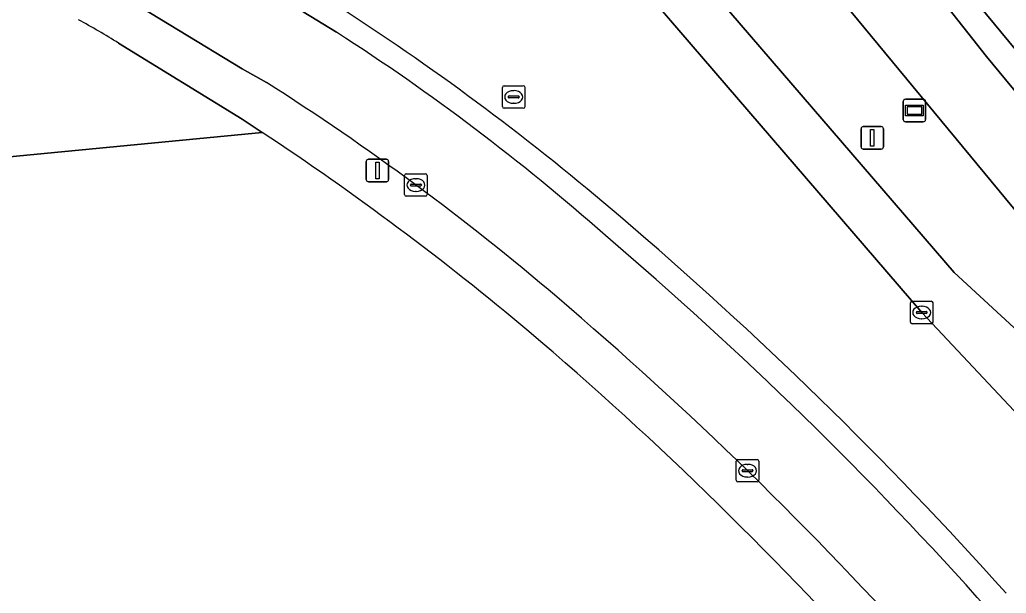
# Model space of a CAD drawing. Extents: x 158793 to 159888, y 384317 to 385256.
# Drawn here: x 159262.3 to 159306.08, y 385188.63 to 385214.09 of the extents above; entities that cross this region are included whole.
import ezdxf

# ---------------------------------------------------------------- set-up
doc = ezdxf.new("R2010")
doc.units = 0
for name, color, linetype in [('IMGEO_Berm_groen', 7, 'Continuous'), ('IMGEO_Fietspad_gesloten', 7, 'Continuous'), ('IMGEO_Grasland_overig', 7, 'Continuous'), ('IMGEO_Groenvoorziening', 7, 'Continuous'), ('IMGEO_Hek', 7, 'Continuous'), ('IMGEO_Kolk', 7, 'Continuous'), ('IMGEO_Lichtmast', 7, 'Continuous'), ('IMGEO_Rijbaan_lokaal_open', 7, 'Continuous'), ('IMGEO_Rioolput', 7, 'Continuous'), ('IMGEO_Verkeerseiland_open', 7, 'Continuous'), ('IMGEO_Verklikker', 7, 'Continuous'), ('IMGEO_Voetpad_open', 7, 'Continuous')]:
    doc.layers.add(name, color=color, linetype=linetype)

msp = doc.modelspace()

# ---------------------------------------------------------------- linework, layer by layer
at = {"layer": 'IMGEO_Berm_groen'}
msp.add_lwpolyline([(159227.01, 385178.109), (159235.717, 385186.968), (159256.152, 385207.464), (159273.06, 385209.092), (159272.611, 385209.388), (159272.161, 385209.682), (159266.684, 385213.057)], dxfattribs=at)
msp.add_arc((159242.87, 385174.264), 45.519, 58.4546, 61.0485, dxfattribs=at)
at = {"layer": 'IMGEO_Fietspad_gesloten'}
for points in [[(159276.361, 385213.536), (159274.875, 385214.45), (159273.403, 385215.334), (159265.527, 385220.386), (159263.027, 385217.309)], [(159266.521, 385215.363), (159272.171, 385211.912), (159273.242, 385211.309)]]:
    msp.add_lwpolyline(points, dxfattribs=at)
for centre, radius, start, end in [((159223.251, 385130.963), 98.178, 48.5151, 57.25167), ((159211.783, 385114.7), 114.502, 49.51282, 57.53696), ((159176.271, 385072.898), 172.828, 41.70962, 49.59893), ((159176.864, 385073.329), 168.639, 41.77551, 49.61605)]:
    msp.add_arc(centre, radius, start, end, dxfattribs=at)
at = {"layer": 'IMGEO_Grasland_overig'}
for points in [[(159400.256, 385097.837), (159389.592, 385110.954), (159364.213, 385141.591), (159337.389, 385173.653), (159325.324, 385188.608), (159312.808, 385203.256), (159305.21, 385212.456), (159297.681, 385222.012), (159295.666, 385220.433), (159295.254, 385220.111), (159294.514, 385221.056), (159294.944, 385221.392), (159288.354, 385228.433), (159284.697, 385232.676), (159282.981, 385235.178), (159284.076, 385232.76), (159302.586, 385210.352), (159320.599, 385188.545), (159435.874, 385048.176)], [(159427.85, 385073.253), (159340.344, 385179.112), (159329.128, 385192.806), (159314.769, 385209.89), (159302.015, 385225.408), (159298.398, 385222.574), (159321.504, 385194.609), (159334.888, 385178.843), (159347.836, 385163.201), (159359.333, 385149.024), (159373.132, 385132.524), (159381.818, 385121.964), (159395.478, 385105.84)], [(159395.478, 385105.84), (159381.818, 385121.964), (159373.132, 385132.524), (159359.333, 385149.024), (159347.836, 385163.201), (159334.888, 385178.843), (159321.504, 385194.609), (159298.398, 385222.574), (159297.681, 385222.012), (159305.21, 385212.456), (159312.808, 385203.256), (159325.324, 385188.608), (159337.389, 385173.653), (159364.213, 385141.591), (159389.592, 385110.954), (159400.256, 385097.837)]]:
    msp.add_lwpolyline(points, dxfattribs=at)
at = {"layer": 'IMGEO_Groenvoorziening'}
for points in [[(159508.186, 384960.258), (159505.464, 384963.64), (159499.262, 384971.033), (159498.367, 384972.113), (159494.557, 384976.714), (159480.455, 384993.887), (159435.874, 385048.176), (159320.599, 385188.545), (159302.586, 385210.352), (159284.076, 385232.76), (159282.981, 385235.178), (159282.836, 385235.498), (159282.422, 385238.521), (159283.262, 385241.397), (159284.651, 385244.041), (159286.033, 385245.528), (159285.586, 385246.063), (159281.152, 385238.85)], [(159278.394, 385232.554), (159279.82, 385230.712), (159303.771, 385202.868), (159306.987, 385199.894), (159314.132, 385193.095), (159317.566, 385189.466), (159318.533, 385188.249), (159434.917, 385047.393)], [(159273.06, 385209.092), (159256.152, 385207.464), (159235.717, 385186.968), (159227.01, 385178.109), (159209.26, 385158.099), (159192.739, 385136.789), (159187.72, 385129.9), (159221.549, 385107.19), (159216.48, 385096.14), (159212.01, 385087.95), (159207.92, 385081.38), (159170.019, 385025.489), (159161.829, 385013.789), (159157.45, 385008.13), (159147.589, 384997.369), (159133.839, 384985.25), (159137.019, 384980.94), (159141, 384963.539), (159150.399, 384957.609), (159153.251, 384941.028), (159155.132, 384938.749), (159161.811, 384930.659), (159170.007, 384919.816)]]:
    msp.add_lwpolyline(points, dxfattribs=at)
for centre, radius, start, end in [((159201.148, 385100.512), 130.234, 49.98614, 56.48367), ((159179.622, 385076.448), 162.508, 41.61281, 49.62851)]:
    msp.add_arc(centre, radius, start, end, dxfattribs=at)
at = {"layer": 'IMGEO_Hek'}
msp.add_lwpolyline([(159235.717, 385186.968), (159256.152, 385207.464), (159273.06, 385209.092)], dxfattribs=at)
at = {"layer": 'IMGEO_Kolk'}
for p, q in [((159279.452, 385207.254), (159280.304, 385207.254)), ((159279.377, 385206.328), (159279.377, 385207.18)), ((159279.636, 385206.748), (159279.636, 385206.76)), ((159279.679, 385206.797), (159280.077, 385206.797)), ((159279.865, 385207.034), (159279.89, 385207.034)), ((159280.12, 385206.76), (159280.12, 385206.748)), ((159280.378, 385207.18), (159280.378, 385206.328)), ((159280.074, 385206.711), (159279.676, 385206.711)), ((159279.888, 385206.474), (159279.863, 385206.474)), ((159280.304, 385206.254), (159279.452, 385206.254)), ((159301.827, 385200.668), (159301.827, 385201.52)), ((159301.902, 385201.594), (159302.754, 385201.594)), ((159302.828, 385201.52), (159302.828, 385200.668)), ((159302.086, 385201.088), (159302.086, 385201.1)), ((159302.129, 385201.137), (159302.527, 385201.137)), ((159302.315, 385201.374), (159302.34, 385201.374)), ((159302.57, 385201.1), (159302.57, 385201.088)), ((159302.524, 385201.051), (159302.126, 385201.051)), ((159302.338, 385200.814), (159302.313, 385200.814)), ((159302.754, 385200.594), (159301.902, 385200.594)), ((159294.096, 385193.643), (159294.096, 385194.495)), ((159294.171, 385194.569), (159295.023, 385194.569)), ((159295.097, 385194.495), (159295.097, 385193.643)), ((159294.355, 385194.063), (159294.355, 385194.075)), ((159294.398, 385194.112), (159294.796, 385194.112)), ((159294.584, 385194.349), (159294.609, 385194.349)), ((159294.839, 385194.075), (159294.839, 385194.063)), ((159294.793, 385194.026), (159294.395, 385194.026)), ((159294.607, 385193.789), (159294.582, 385193.789)), ((159295.023, 385193.569), (159294.171, 385193.569))]:
    msp.add_line(p, q, dxfattribs=at)
for points in [[(159279.452, 385207.254), (159280.304, 385207.254)], [(159279.377, 385206.328), (159279.377, 385207.18)], [(159280.378, 385207.18), (159280.378, 385206.328)], [(159280.304, 385206.254), (159279.452, 385206.254)], [(159301.827, 385200.668), (159301.827, 385201.52)], [(159301.902, 385201.594), (159302.754, 385201.594)], [(159302.828, 385201.52), (159302.828, 385200.668)], [(159302.754, 385200.594), (159301.902, 385200.594)], [(159294.096, 385193.643), (159294.096, 385194.495)], [(159294.171, 385194.569), (159295.023, 385194.569)], [(159295.097, 385194.495), (159295.097, 385193.643)], [(159295.023, 385193.569), (159294.171, 385193.569)]]:
    msp.add_lwpolyline(points, dxfattribs=at)
for centre, radius, start, end in [((159279.454, 385207.178), 0.0765, 91.552, 178.448), ((159279.454, 385207.178), 0.0765, 91.552, 178.448), ((159280.302, 385207.178), 0.0765, 1.552, 88.448), ((159280.302, 385207.178), 0.0765, 1.552, 88.448), ((159279.676, 385206.757), 0.0403, 85.8775, 175.7526), ((159279.673, 385206.747), 0.0366, 178.938, 274.7102), ((159280.077, 385206.754), 0.043, 264.8664, 352.4533), ((159280.081, 385206.759), 0.0386, 1.7309, 96.639), ((159279.454, 385206.33), 0.0765, 181.552, 268.448), ((159279.454, 385206.33), 0.0765, 181.552, 268.448), ((159280.302, 385206.33), 0.0765, 271.552, 358.448), ((159280.302, 385206.33), 0.0765, 271.552, 358.448), ((159301.904, 385201.518), 0.0765, 91.552, 178.448), ((159301.904, 385201.518), 0.0765, 91.552, 178.448), ((159302.752, 385201.518), 0.0765, 1.552, 88.448), ((159302.752, 385201.518), 0.0765, 1.552, 88.448), ((159302.126, 385201.097), 0.0403, 85.8775, 175.7526), ((159302.123, 385201.087), 0.0366, 178.938, 274.7102), ((159302.527, 385201.094), 0.043, 264.8664, 352.4533), ((159302.531, 385201.099), 0.0386, 1.7309, 96.639), ((159301.904, 385200.67), 0.0765, 181.552, 268.448), ((159301.904, 385200.67), 0.0765, 181.552, 268.448), ((159302.752, 385200.67), 0.0765, 271.552, 358.448), ((159302.752, 385200.67), 0.0765, 271.552, 358.448), ((159294.173, 385194.493), 0.0765, 91.552, 178.448), ((159294.173, 385194.493), 0.0765, 91.552, 178.448), ((159295.021, 385194.493), 0.0765, 1.552, 88.448), ((159295.021, 385194.493), 0.0765, 1.552, 88.448), ((159294.395, 385194.072), 0.0403, 85.8775, 175.7526), ((159294.392, 385194.062), 0.0366, 178.938, 274.7102), ((159294.796, 385194.069), 0.043, 264.8664, 352.4533), ((159294.8, 385194.074), 0.0386, 1.7309, 96.639), ((159294.173, 385193.645), 0.0765, 181.552, 268.448), ((159294.173, 385193.645), 0.0765, 181.552, 268.448), ((159295.021, 385193.645), 0.0765, 271.552, 358.448), ((159295.021, 385193.645), 0.0765, 271.552, 358.448)]:
    msp.add_arc(centre, radius, start, end, dxfattribs=at)
for centre, major_axis, ratio, start_param, end_param in [((159279.864, 385206.754), (-0.387, 0.002), 0.722429, 4.712389, 7.853982), ((159279.889, 385206.754), (-0.39, 0.002), 0.717154, 1.570796, 4.712389), ((159302.314, 385201.094), (-0.387, 0.002), 0.722429, 4.712389, 7.853982), ((159302.339, 385201.094), (-0.39, 0.002), 0.717154, 1.570796, 4.712389), ((159294.583, 385194.069), (-0.387, 0.002), 0.722429, 4.712389, 7.853982), ((159294.608, 385194.069), (-0.39, 0.002), 0.717154, 1.570796, 4.712389)]:
    msp.add_ellipse(centre, major_axis=major_axis, ratio=ratio, start_param=start_param, end_param=end_param, dxfattribs=at)
at = {"layer": 'IMGEO_Lichtmast'}
for p, q in [((159299.636, 385208.451), (159299.636, 385209.251)), ((159299.636, 385209.251), (159299.636, 385208.451)), ((159299.736, 385209.351), (159300.526, 385209.351)), ((159300.526, 385209.351), (159299.736, 385209.351)), ((159300.626, 385209.251), (159300.626, 385208.451)), ((159300.626, 385208.451), (159300.626, 385209.251)), ((159300.526, 385208.351), (159299.736, 385208.351)), ((159299.736, 385208.351), (159300.526, 385208.351)), ((159277.677, 385206.998), (159277.677, 385207.798)), ((159277.677, 385207.798), (159277.677, 385206.998)), ((159277.777, 385207.898), (159278.567, 385207.898)), ((159278.567, 385207.898), (159277.777, 385207.898)), ((159278.667, 385207.798), (159278.667, 385206.998)), ((159278.667, 385206.998), (159278.667, 385207.798)), ((159278.567, 385206.898), (159277.777, 385206.898)), ((159277.777, 385206.898), (159278.567, 385206.898))]:
    msp.add_line(p, q, dxfattribs=at)
for points in [[(159300.056, 385209.226), (159300.206, 385209.226), (159300.206, 385208.476), (159300.056, 385208.476), (159300.056, 385209.226)], [(159278.097, 385207.773), (159278.247, 385207.773), (159278.247, 385207.023), (159278.097, 385207.023), (159278.097, 385207.773)]]:
    msp.add_lwpolyline(points, dxfattribs=at)
for centre, start, end in [((159299.736, 385209.251), 90, 180), ((159299.736, 385209.251), 90, 180), ((159300.526, 385209.251), 0, 90), ((159300.526, 385209.251), 360, 90), ((159299.736, 385208.451), 180, 270), ((159299.736, 385208.451), 180, 270), ((159300.526, 385208.451), 270, 0), ((159300.526, 385208.451), 270, 0), ((159277.777, 385207.798), 90, 180), ((159277.777, 385207.798), 90, 180), ((159278.567, 385207.798), 0, 90), ((159278.567, 385207.798), 360, 90), ((159277.777, 385206.998), 180, 270), ((159277.777, 385206.998), 180, 270), ((159278.567, 385206.998), 270, 0), ((159278.567, 385206.998), 270, 0)]:
    msp.add_arc(centre, 0.1, start, end, dxfattribs=at)
at = {"layer": 'IMGEO_Rijbaan_lokaal_open'}
msp.add_lwpolyline([(159432.332, 385045.283), (159313.357, 385189.189), (159311.197, 385191.652), (159302.328, 385201.094), (159280.856, 385226.085), (159278.105, 385229.304), (159276.687, 385231.169), (159273.891, 385228.012), (159283.004, 385217.409)], dxfattribs=at)
for centre, radius, start, end in [((159214.181, 385118.243), 114.789, 49.35353, 57.03045), ((159172.875, 385069.245), 178.873, 41.86726, 49.53801)]:
    msp.add_arc(centre, radius, start, end, dxfattribs=at)
at = {"layer": 'IMGEO_Rioolput'}
for p, q in [((159283.794, 385211.165), (159284.646, 385211.165)), ((159283.719, 385210.239), (159283.719, 385211.091)), ((159284.021, 385210.708), (159284.419, 385210.708)), ((159284.207, 385210.945), (159284.232, 385210.945)), ((159284.72, 385211.091), (159284.72, 385210.239)), ((159283.978, 385210.659), (159283.978, 385210.671)), ((159284.416, 385210.622), (159284.018, 385210.622)), ((159284.23, 385210.385), (159284.205, 385210.385)), ((159284.462, 385210.671), (159284.462, 385210.659)), ((159284.646, 385210.165), (159283.794, 385210.165))]:
    msp.add_line(p, q, dxfattribs=at)
for points in [[(159283.794, 385211.165), (159284.646, 385211.165)], [(159283.719, 385210.239), (159283.719, 385211.091)], [(159284.72, 385211.091), (159284.72, 385210.239)], [(159284.646, 385210.165), (159283.794, 385210.165)]]:
    msp.add_lwpolyline(points, dxfattribs=at)
for centre, radius, start, end in [((159283.796, 385211.089), 0.0765, 91.552, 178.448), ((159283.796, 385211.089), 0.0765, 91.552, 178.448), ((159284.644, 385211.089), 0.0765, 1.552, 88.448), ((159284.644, 385211.089), 0.0765, 1.552, 88.448), ((159284.018, 385210.668), 0.0403, 85.8775, 175.7526), ((159284.423, 385210.67), 0.0386, 1.7309, 96.639), ((159284.015, 385210.658), 0.0366, 178.938, 274.7102), ((159284.419, 385210.665), 0.043, 264.8664, 352.4533), ((159283.796, 385210.241), 0.0765, 181.552, 268.448), ((159283.796, 385210.241), 0.0765, 181.552, 268.448), ((159284.644, 385210.241), 0.0765, 271.552, 358.448), ((159284.644, 385210.241), 0.0765, 271.552, 358.448)]:
    msp.add_arc(centre, radius, start, end, dxfattribs=at)
for centre, major_axis, ratio, start_param, end_param in [((159284.206, 385210.665), (-0.387, 0.002), 0.722429, 4.712389, 7.853982), ((159284.231, 385210.665), (-0.39, 0.002), 0.717154, 1.570796, 4.712389)]:
    msp.add_ellipse(centre, major_axis=major_axis, ratio=ratio, start_param=start_param, end_param=end_param, dxfattribs=at)
at = {"layer": 'IMGEO_Verkeerseiland_open'}
msp.add_lwpolyline([(159276.648, 385214.546), (159275.426, 385215.282), (159274.875, 385214.45), (159276.361, 385213.536)], dxfattribs=at)
for centre, radius, start, end in [((159214.181, 385118.243), 114.789, 49.35353, 57.03045), ((159223.251, 385130.963), 98.178, 48.5151, 57.25167), ((159172.875, 385069.245), 178.873, 41.86726, 49.53801), ((159176.271, 385072.898), 172.828, 41.70962, 49.59893)]:
    msp.add_arc(centre, radius, start, end, dxfattribs=at)
at = {"layer": 'IMGEO_Verklikker'}
for p, q in [((159301.509, 385209.664), (159301.509, 385210.464)), ((159301.509, 385210.464), (159301.509, 385209.664)), ((159301.609, 385210.564), (159302.399, 385210.564)), ((159302.399, 385210.564), (159301.609, 385210.564)), ((159302.499, 385210.464), (159302.499, 385209.664)), ((159302.499, 385209.664), (159302.499, 385210.464)), ((159302.399, 385209.564), (159301.609, 385209.564)), ((159301.609, 385209.564), (159302.399, 385209.564))]:
    msp.add_line(p, q, dxfattribs=at)
for points in [[(159301.61, 385210.296), (159302.398, 385210.296), (159302.398, 385209.832), (159301.61, 385209.832), (159301.61, 385210.296)], [(159301.675, 385210.231), (159301.675, 385209.897), (159302.333, 385209.897), (159302.333, 385210.231), (159301.675, 385210.231)]]:
    msp.add_lwpolyline(points, dxfattribs=at)
for centre, start, end in [((159301.609, 385210.464), 90, 180), ((159301.609, 385210.464), 90, 180), ((159302.399, 385210.464), 0, 90), ((159302.399, 385210.464), 360, 90), ((159301.609, 385209.664), 180, 270), ((159301.609, 385209.664), 180, 270), ((159302.399, 385209.664), 270, 0), ((159302.399, 385209.664), 270, 0)]:
    msp.add_arc(centre, 0.1, start, end, dxfattribs=at)
at = {"layer": 'IMGEO_Voetpad_open'}
for points in [[(159434.917, 385047.393), (159318.533, 385188.249), (159317.566, 385189.466), (159314.132, 385193.095), (159306.987, 385199.894), (159303.771, 385202.868), (159279.82, 385230.712), (159278.394, 385232.554), (159276.687, 385231.169), (159278.105, 385229.304), (159280.856, 385226.085), (159302.328, 385201.094), (159311.197, 385191.652), (159313.357, 385189.189)], [(159273.242, 385211.309), (159272.171, 385211.912), (159266.521, 385215.363)], [(159266.684, 385213.057), (159272.161, 385209.682), (159272.611, 385209.388), (159273.06, 385209.092)]]:
    msp.add_lwpolyline(points, dxfattribs=at)
for centre, radius, start, end in [((159242.87, 385174.264), 45.519, 58.4546, 61.0485), ((159211.783, 385114.7), 114.502, 49.51282, 57.53696), ((159201.148, 385100.512), 130.234, 49.98614, 56.48367), ((159176.864, 385073.329), 168.639, 41.77551, 49.61605), ((159179.622, 385076.448), 162.508, 41.61281, 49.62851)]:
    msp.add_arc(centre, radius, start, end, dxfattribs=at)

doc.saveas('drawing.dxf')
